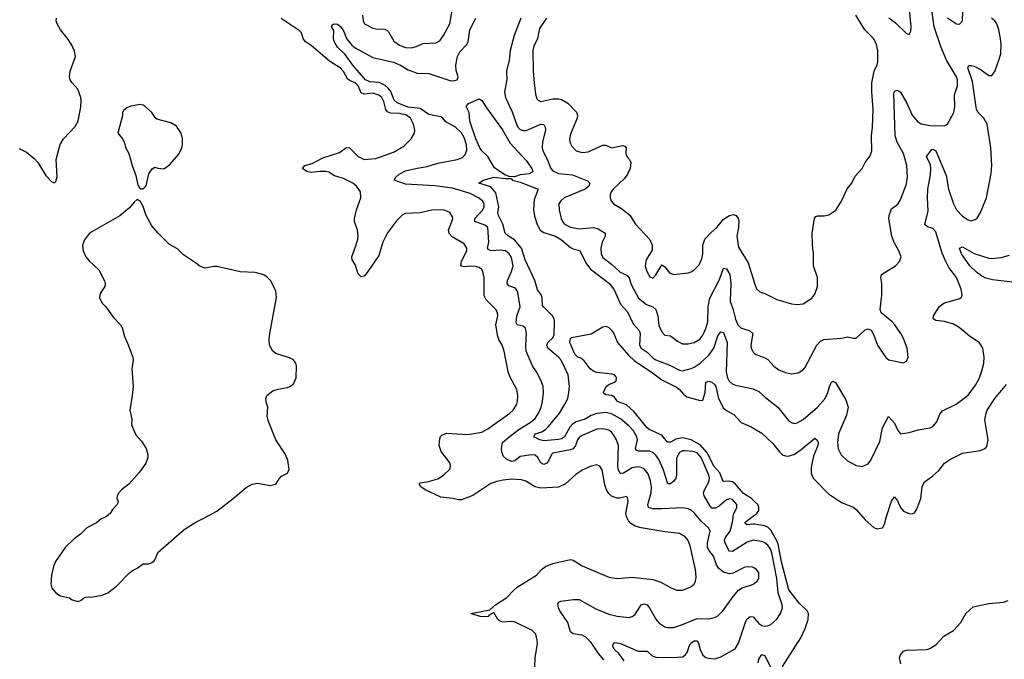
# Model space of a CAD drawing. Header units: inches. Extents: x 1934316 to 2140091, y 524953 to 667329.
# Tile 299 of 384: x 2055013 to 2061695, y 633020 to 637359. Entities that reach past the tile are written whole.
import ezdxf

# ---------------------------------------------------------------- set-up
doc = ezdxf.new("R2010")
doc.units = ezdxf.units.IN
doc.header["$MEASUREMENT"] = 0
doc.layers.add('C0653', color=7, linetype='Continuous')
doc.layers.add('C0663', color=7, linetype='Continuous')

msp = doc.modelspace()

# ---------------------------------------------------------------- linework, layer by layer
at = {"layer": 'C0653', "color": 5}
for points, elevation in [([(2057338.8, 637390), (2057342.9, 637350), (2057351.8, 637330), (2057410, 637300.7), (2057430, 637295.5), (2057490, 637293.8), (2057506.1, 637286.1), (2057516, 637276), (2057552.2, 637212.2), (2057590, 637185), (2057630, 637170.9), (2057670, 637168.8), (2057704.1, 637175.9), (2057750, 637196.2), (2057837.7, 637202.3), (2057865.1, 637214.9), (2057890, 637250.4), (2057932.2, 637330), (2057956.4, 637470)], 280), ([(2055010, 636485.5), (2055059.3, 636459.3), (2055110, 636418), (2055136.4, 636390), (2055190, 636300.7), (2055230, 636258.8), (2055250, 636251.3), (2055258, 636262), (2055267, 636293), (2055260.5, 636410), (2055287.9, 636512.1), (2055310, 636550.8), (2055390, 636634), (2055409.6, 636670), (2055428.4, 636768.5), (2055429.8, 636809.8), (2055428.3, 636830), (2055408.4, 636888.5), (2055369.7, 636930), (2055356.3, 636950), (2055349.7, 636970), (2055356.3, 637010), (2055391, 637109), (2055385.3, 637145.3), (2055365.7, 637185.7), (2055336.9, 637230), (2055289.7, 637290), (2055267.1, 637330), (2055261.3, 637350), (2055261.6, 637370)], 320), ([(2058509.4, 632970), (2058511.8, 633030), (2058527.2, 633127.2), (2058525.6, 633150), (2058514.5, 633190), (2058490, 633215.1), (2058370, 633274), (2058350, 633277.2), (2058290, 633272.3), (2058270, 633280.9), (2058257.2, 633290), (2058230, 633338), (2058199.6, 633320.4), (2058192, 633310), (2058172.7, 633307.3), (2058138, 633310), (2058075.3, 633330), (2058204, 633356), (2058242, 633390), (2058319.6, 633440.4), (2058366, 633490), (2058390, 633508.9), (2058519.5, 633590), (2058553.6, 633630), (2058580.9, 633650), (2058630, 633670.3), (2058750, 633697), (2058770, 633693.7), (2058830, 633654.9), (2059010, 633576.5), (2059070, 633568.9), (2059170, 633576.9), (2059310, 633561.6), (2059364.2, 633544.2), (2059430, 633507.2), (2059470, 633490.3), (2059510, 633490.3), (2059530, 633496), (2059567.4, 633512.6), (2059589.5, 633530), (2059598.7, 633550), (2059602.6, 633577.4), (2059599.3, 633630), (2059562.7, 633790), (2059550, 633826), (2059530, 633850.9), (2059490, 633873.8), (2059390, 633885), (2059230, 633911.5), (2059190, 633923.7), (2059160.6, 633940.6), (2059141.6, 633961.6), (2059129.8, 633990), (2059127.4, 634012.6), (2059142, 634090), (2059136.9, 634116.9), (2059130, 634123.7), (2059086.3, 634113.7), (2059065.8, 634114.1), (2059030, 634127.8), (2059010, 634145.3), (2058995, 634170), (2058984.3, 634204.3), (2058964.8, 634304.8), (2058950, 634331.3), (2058930, 634339.7), (2058890, 634331.1), (2058835.6, 634304.4), (2058786.3, 634273.7), (2058715.8, 634210), (2058670, 634188.7), (2058550, 634181.8), (2058510.7, 634190.7), (2058448, 634228), (2058418, 634238), (2058350, 634241.1), (2058294.5, 634234.5), (2058250, 634226.5), (2058210, 634212), (2058088.3, 634131.7), (2058010, 634101.8), (2057990, 634101.2), (2057951.7, 634111.8), (2057870, 634119.2), (2057763.5, 634170), (2057735.4, 634190), (2057724.4, 634210), (2057730, 634217.6), (2057787.2, 634227.2), (2057850, 634245.3), (2057888.7, 634270), (2057930.8, 634310), (2057937.3, 634330), (2057934.3, 634350), (2057873.6, 634430), (2057860.6, 634470), (2057863.3, 634516.7), (2057868.6, 634531.4), (2057878.5, 634541.5), (2057910, 634554), (2058054.6, 634545.5), (2058150, 634561.8), (2058190, 634583.8), (2058339.7, 634690), (2058362, 634710), (2058386.9, 634750), (2058392.1, 634770), (2058393.5, 634810), (2058385.7, 634850), (2058339.1, 634939.1), (2058328.9, 634970), (2058301.1, 635110), (2058287.9, 635150), (2058263.5, 635190), (2058256.8, 635210), (2058245.2, 635290), (2058256.8, 635350), (2058255.8, 635370), (2058247.1, 635390), (2058179.4, 635459.4), (2058164.7, 635484.7), (2058165.1, 635610), (2058155.3, 635650), (2058146.2, 635666.2), (2058130, 635677.8), (2058105.4, 635685.4), (2058070, 635687.2), (2058030, 635682.6), (2058007.3, 635690), (2058010, 635721.3), (2058047, 635790), (2058047.6, 635810), (2058030, 635837.3), (2057946.9, 635886.9), (2057927.4, 635907.4), (2057923.4, 635930), (2057946.4, 635990), (2057952.1, 636010), (2057950, 636022), (2057931.8, 636051.8), (2057890, 636069.7), (2057810, 636066.2), (2057729.7, 636049.7), (2057630, 636043.5), (2057610, 636035.4), (2057570, 635993.7), (2057510, 635913.7), (2057477.7, 635850), (2057450, 635759.6), (2057370, 635643.6), (2057350, 635619.7), (2057330, 635614.7), (2057310, 635634.5), (2057290, 635697.2), (2057269.6, 635730), (2057266.3, 635750), (2057294.8, 635825.2), (2057306.5, 635870), (2057309, 635890), (2057304.8, 635930), (2057284.7, 635990), (2057285.1, 636010), (2057299.2, 636070), (2057328.2, 636150), (2057325.4, 636190), (2057298.7, 636230), (2057273.3, 636250), (2057210, 636281.2), (2057150, 636298.7), (2057110, 636324), (2057090, 636328.6), (2057050, 636328.7), (2056990, 636321.4), (2056961.6, 636330), (2056931.8, 636350), (2056947, 636370), (2056997.4, 636382.6), (2057070, 636421.6), (2057182.1, 636457.9), (2057230, 636492), (2057250, 636490.4), (2057310, 636430.2), (2057350, 636410.2), (2057430, 636416.5), (2057550, 636460.7), (2057618.7, 636501.3), (2057669.7, 636550), (2057691.9, 636590), (2057694.2, 636610), (2057685.8, 636650), (2057664.7, 636690), (2057638, 636710), (2057590, 636723.2), (2057530, 636724.8), (2057510, 636733.9), (2057497.2, 636750), (2057483.5, 636803.5), (2057471.2, 636830), (2057450, 636847.2), (2057410, 636860.2), (2057350, 636853.4), (2057330, 636862.2), (2057309.1, 636910), (2057290, 636929.8), (2057250, 636946.6), (2057236.9, 636956.9), (2057210, 637006.2), (2057190, 637030.6), (2057116.3, 637076.3), (2056990, 637183.4), (2056950.5, 637210.5), (2056937.1, 637230), (2056924.8, 637270), (2056910, 637286.2), (2056786.2, 637366.2)], 280), ([(2060000, 633637.7), (2059985.1, 633645.1), (2059950, 633648.5), (2059930, 633643.9), (2059855.3, 633604.7), (2059830, 633599.8), (2059790, 633612.1), (2059756.9, 633636.9), (2059742.1, 633662.1), (2059720.4, 633720.4), (2059690, 633759.8), (2059680.8, 633780.8), (2059680.1, 633810), (2059697.8, 633890), (2059689.8, 633909.8), (2059636.7, 633956.7), (2059592.4, 634012.4), (2059570, 634030.8), (2059550, 634040.8), (2059510, 634047), (2059370, 634039.9), (2059310, 634041.1), (2059280.4, 634050), (2059276.3, 634070), (2059299, 634150), (2059300.8, 634190), (2059294.4, 634230), (2059277.8, 634277.8), (2059250, 634311.5), (2059230, 634322), (2059210, 634325.9), (2059170, 634318.7), (2059110, 634282.2), (2059090, 634280.6), (2059085.1, 634285.1), (2059074.5, 634310), (2059072.5, 634330), (2059077.5, 634470), (2059062.6, 634510), (2059043.7, 634543.7), (2059030, 634560.3), (2059010, 634573.4), (2058970, 634583.9), (2058930, 634581.2), (2058830, 634538.5), (2058810, 634525.3), (2058797.5, 634510), (2058784.4, 634470), (2058770, 634447.9), (2058750, 634440.2), (2058630, 634419), (2058621, 634410), (2058603.9, 634370), (2058590.2, 634350), (2058570, 634342.2), (2058550, 634354), (2058529.4, 634389.4), (2058510, 634405.4), (2058487.2, 634407.2), (2058410, 634395), (2058373.2, 634366.8), (2058350, 634361), (2058316.7, 634376.7), (2058296.9, 634396.9), (2058284.6, 634424.6), (2058281.7, 634450), (2058290.3, 634489.7), (2058331.9, 634528.1), (2058401.2, 634578.8), (2058483.2, 634630), (2058510, 634654.6), (2058534.5, 634690), (2058552.4, 634730), (2058561.9, 634770), (2058567.6, 634830), (2058564.9, 634870), (2058551.9, 634910), (2058520.6, 634970), (2058493.3, 635010), (2058449.2, 635110), (2058446.7, 635150), (2058452.8, 635230), (2058446.2, 635266.2), (2058430, 635279.1), (2058390, 635288.6), (2058382.8, 635302.8), (2058386.6, 635350), (2058409.1, 635410), (2058393.5, 635510), (2058376.8, 635536.8), (2058333.2, 635553.2), (2058321.5, 635570), (2058323.2, 635590), (2058350.4, 635650), (2058361, 635690), (2058350, 635744.7), (2058334.6, 635770), (2058310, 635790.6), (2058275.7, 635795.7), (2058211.3, 635791.3), (2058190, 635802.4), (2058186.9, 635810), (2058195.8, 635850), (2058188.7, 635950), (2058170, 635964.6), (2058102.2, 635990), (2058100.7, 636010), (2058155.4, 636070), (2058165.8, 636090), (2058165.3, 636110), (2058152.8, 636130), (2058125.6, 636150), (2058070, 636179.3), (2057950, 636215), (2057829.3, 636230.7), (2057630, 636243.9), (2057553.2, 636270), (2057565.6, 636290), (2057588.4, 636310), (2057630, 636332.4), (2057710, 636352.3), (2057777.1, 636362.9), (2057850, 636385.7), (2057982.7, 636410), (2058017, 636423), (2058036.5, 636443.5), (2058046.3, 636473.7), (2058045.2, 636510), (2058030, 636559.1), (2058010, 636590.6), (2057970, 636629.8), (2057905.8, 636665.8), (2057884.7, 636690), (2057870, 636699.1), (2057790, 636716.4), (2057730, 636756.4), (2057650, 636764.9), (2057575.2, 636795.2), (2057553.7, 636813.7), (2057530.6, 636870.6), (2057514, 636894), (2057493, 636913), (2057451.8, 636931.8), (2057390, 636937.5), (2057360.6, 636950), (2057274, 637050), (2057221.5, 637121.5), (2057172.2, 637170), (2057157.7, 637190), (2057147.4, 637210), (2057143.5, 637230), (2057145.8, 637285.8), (2057129.2, 637310), (2057134.6, 637325.4), (2057149.6, 637330.3), (2057170, 637328), (2057190, 637312.7), (2057210, 637283), (2057230.2, 637230), (2057266.5, 637186.5), (2057290, 637167.1), (2057410, 637101.8), (2057550, 637069.4), (2057596.5, 637050), (2057650, 637019.3), (2057710, 636996.5), (2057790, 636993.2), (2057933, 636947), (2057955.5, 636944.5), (2057981.2, 636950), (2057987.8, 636970), (2057975.1, 637015.1), (2057971.8, 637050), (2057983, 637110), (2058000, 637140), (2058046.8, 637190), (2058056.5, 637210), (2058066.6, 637290), (2058107.5, 637370)], 260), ([(2058413.2, 637370), (2058368.1, 637251.9), (2058340.7, 637150), (2058335.5, 637084.5), (2058316.3, 637010), (2058317.7, 636950), (2058303.9, 636870), (2058309.4, 636830), (2058354.6, 636734.6), (2058383.5, 636650), (2058394.2, 636630), (2058410, 636614.2), (2058430, 636606.2), (2058450, 636606.4), (2058550, 636650.1), (2058570, 636648.8), (2058579.8, 636630), (2058580.5, 636610), (2058560.5, 636530), (2058558, 636490), (2058563.5, 636470), (2058593.5, 636413.5), (2058616.3, 636350), (2058630, 636334.5), (2058670, 636315.5), (2058765.4, 636305.4), (2058865.5, 636265.5), (2058882, 636250), (2058876.1, 636230), (2058850.3, 636210), (2058707, 636150), (2058684.9, 636130), (2058672.7, 636110), (2058674, 636070), (2058687.2, 636010), (2058695.6, 635990), (2058710, 635972), (2058750, 635952), (2058810, 635939.7), (2058910, 635949), (2058939.4, 635939.4), (2058986.4, 635910), (2058986.5, 635890), (2058965.7, 635850), (2058957.1, 635810), (2058959.8, 635770), (2058970, 635746), (2059030, 635701.5), (2059086.8, 635646.8), (2059129, 635629), (2059139.6, 635619.7), (2059148, 635608), (2059162, 635562), (2059213.4, 635470), (2059266, 635426), (2059310, 635410.9), (2059330, 635392.2), (2059343.8, 635350), (2059350, 635284), (2059370, 635240.4), (2059390, 635218.4), (2059430, 635214), (2059477.8, 635177.8), (2059510, 635159.7), (2059550, 635160.2), (2059590, 635169.2), (2059627.8, 635192.2), (2059650, 635218.9), (2059670, 635263.7), (2059682.2, 635310), (2059686, 635410), (2059696, 635470), (2059762.7, 635597.3), (2059790, 635673.4), (2059810, 635668.4), (2059832.2, 635630), (2059839.6, 635570), (2059834.5, 635450), (2059855.1, 635390), (2059870, 635326.4), (2059886.8, 635290), (2059907.6, 635267.6), (2059967.9, 635247.9), (2059988.9, 635230), (2059974.6, 635150), (2059976.5, 635130), (2059990, 635103), (2060000, 635094.9)], 260), ([(2058588.1, 637370), (2058540.4, 637299.6), (2058526.3, 637230), (2058501.1, 637178.9), (2058495.2, 637150), (2058497.6, 637010), (2058504, 636930), (2058512.7, 636852.7), (2058522.6, 636822.6), (2058531.7, 636811.7), (2058550, 636804.2), (2058630, 636822.8), (2058670, 636822), (2058690, 636816.9), (2058732.4, 636792.4), (2058790.8, 636730.8), (2058797.2, 636710), (2058795, 636690), (2058750, 636582.7), (2058743.2, 636550), (2058747.4, 636527.4), (2058760.2, 636500.2), (2058790, 636468.5), (2058830, 636458.9), (2058870, 636462.7), (2058970, 636508.2), (2058990, 636507.9), (2059030, 636489.1), (2059104.4, 636504.4), (2059119.7, 636499.7), (2059128.4, 636490), (2059125.7, 636450), (2059134, 636430), (2059152.2, 636410), (2059159.6, 636390), (2059154.7, 636350), (2059136.8, 636310), (2059117.7, 636282.3), (2059040.9, 636210), (2059026.5, 636190), (2059019.6, 636170), (2059020.3, 636150), (2059025.7, 636130), (2059042.4, 636110), (2059097.9, 636077.9), (2059152.8, 636032.8), (2059190.9, 635970.9), (2059290, 635868.2), (2059304.4, 635830), (2059304.4, 635795.6), (2059264.4, 635730), (2059256.5, 635690), (2059269.1, 635650), (2059290, 635615.5), (2059310, 635606), (2059330, 635628.2), (2059370, 635696.3), (2059390, 635683), (2059422.3, 635642.3), (2059450, 635630.2), (2059550, 635641.6), (2059570, 635648), (2059590, 635662), (2059623.5, 635696.5), (2059642.4, 635737.6), (2059648.7, 635771.3), (2059649.8, 635830.2), (2059662.8, 635870), (2059704.6, 635915.4), (2059744.1, 635950), (2059790, 636004.9), (2059830, 636031.6), (2059856.5, 636036.5), (2059874.4, 636030), (2059888.7, 636010), (2059892.2, 635992.2), (2059891.2, 635950), (2059880.2, 635890), (2059890, 635814.8), (2059956, 635710), (2060000, 635572.6)], 280), ([(2060000, 633826.2), (2059990, 633827.6), (2059950, 633814), (2059850, 633751.3), (2059830, 633754.6), (2059823.9, 633763.9), (2059799.9, 633810), (2059795.2, 633830), (2059804.9, 633850), (2059835.1, 633890), (2059849.9, 633949.9), (2059857, 634003), (2059879.7, 634050), (2059878.5, 634070), (2059850, 634103.1), (2059830, 634108.5), (2059810, 634101.4), (2059760.3, 634059.7), (2059734.6, 634045.4), (2059710, 634045.9), (2059698.6, 634058.6), (2059659, 634130), (2059653.5, 634150), (2059659.2, 634170), (2059690, 634223.7), (2059693.9, 634250), (2059689.9, 634270), (2059636.7, 634390), (2059610, 634420.4), (2059580.9, 634430), (2059530, 634435.2), (2059510, 634433.7), (2059490, 634423.9), (2059470, 634385.2), (2059469.6, 634270.4), (2059465.1, 634250), (2059451.2, 634228.8), (2059430, 634210.8), (2059411.1, 634211.1), (2059379, 634310), (2059350, 634374.4), (2059330, 634405.8), (2059310, 634423.4), (2059290, 634431.7), (2059212.2, 634432.2), (2059198.4, 634438.4), (2059192.5, 634450), (2059205.3, 634510), (2059200.4, 634530), (2059178.5, 634570), (2059150, 634602.7), (2059090.9, 634650.9), (2059030, 634685.9), (2058990, 634695.2), (2058930, 634687.1), (2058890, 634673.6), (2058850, 634648.6), (2058790, 634631.7), (2058765.4, 634614.5), (2058746.3, 634593.7), (2058710, 634529.9), (2058690, 634516.6), (2058670, 634510.4), (2058570, 634502.4), (2058541.6, 634510), (2058502.9, 634530), (2058511.8, 634550), (2058557.4, 634562.6), (2058581.7, 634578.3), (2058601.7, 634598.2), (2058675.7, 634690), (2058712, 634750), (2058732.8, 634790), (2058739.7, 634830), (2058743.6, 634870), (2058735.6, 634950), (2058686.9, 635050), (2058669.7, 635070), (2058597.4, 635130), (2058590.7, 635150), (2058597.4, 635170), (2058630, 635201.8), (2058639.3, 635220.7), (2058642.6, 635310), (2058639.7, 635330), (2058629.2, 635350), (2058567.4, 635410), (2058561.1, 635421.1), (2058559.3, 635470), (2058553.1, 635490), (2058525.8, 635525.8), (2058508.4, 635590), (2058443.2, 635730), (2058417.4, 635810), (2058370, 635865.9), (2058329.8, 635890), (2058307.9, 635910), (2058291.7, 635971.7), (2058261.3, 636030), (2058257.9, 636050), (2058264.8, 636090), (2058244.4, 636184.4), (2058210, 636224.5), (2058129.6, 636250.4), (2058157.2, 636270), (2058230, 636290.2), (2058310, 636281.2), (2058342, 636282), (2058350, 636281), (2058354.9, 636270), (2058410, 636257.2), (2058530.3, 636210), (2058504.2, 636135.8), (2058499.6, 636070), (2058506.8, 636026.8), (2058524.1, 635970), (2058545, 635930), (2058570, 635915.8), (2058650, 635890.1), (2058690, 635865.1), (2058750, 635814.3), (2058770, 635803.8), (2058813.1, 635793.1), (2058855, 635710), (2058885.9, 635665.9), (2059015.3, 635570), (2059047, 635527), (2059090.1, 635430.1), (2059137.6, 635377.6), (2059175.8, 635295.8), (2059216.5, 635250), (2059223.7, 635230), (2059218.7, 635150), (2059229.3, 635130), (2059270, 635104.4), (2059310, 635064.5), (2059330, 635052.5), (2059430, 635012.8), (2059490, 634982), (2059510, 634977.8), (2059570, 634992.5), (2059590, 635001.3), (2059630, 635029.6), (2059690, 635083.7), (2059722.9, 635130), (2059750, 635214.6), (2059770, 635241.7), (2059790, 635237), (2059813.7, 635170), (2059808.3, 634970), (2059816.3, 634930), (2059827.8, 634907.8), (2059848.3, 634888.3), (2059870, 634878.9), (2059990, 634855.9), (2060000, 634851.1)], 240), ([(2060000, 634090.6), (2059979.5, 634110), (2059925.9, 634145.9), (2059870, 634208.3), (2059850, 634223.1), (2059830, 634228.6), (2059787, 634227), (2059765.1, 634285.1), (2059724.4, 634330), (2059679.5, 634419.5), (2059630, 634474.6), (2059570, 634508.6), (2059510, 634521.7), (2059465.7, 634514.3), (2059430, 634494), (2059410, 634493.7), (2059370, 634540.6), (2059290, 634576.8), (2059270, 634590.8), (2059181.3, 634701.3), (2059130, 634745.6), (2059070, 634769.8), (2059050, 634797.4), (2059030.6, 634810.6), (2058990, 634814.7), (2058980.8, 634820.8), (2058975.8, 634830), (2058992.9, 634870), (2059010, 634884.1), (2059050, 634899.7), (2059060.8, 634910), (2059063.1, 634930), (2059058.5, 634938.5), (2059050, 634949.7), (2059033.3, 634953.3), (2058930, 634964.6), (2058910, 634971.4), (2058883.2, 634990), (2058844.3, 635044.3), (2058821.7, 635061.7), (2058799.5, 635070), (2058779.7, 635090), (2058746.3, 635170), (2058750, 635198), (2058757.2, 635202.8), (2058890, 635226.8), (2058970, 635276), (2058990, 635278.8), (2059010, 635270.6), (2059030, 635253), (2059044.9, 635230), (2059070.2, 635170), (2059144.2, 635084.2), (2059184.4, 635044.4), (2059298, 634970), (2059370, 634915.5), (2059470, 634866.7), (2059490, 634851.1), (2059517.6, 634817.6), (2059541.1, 634801.1), (2059630, 634774.7), (2059650, 634777.6), (2059663.7, 634830), (2059670, 634899.1), (2059690, 634907.7), (2059710, 634901), (2059730, 634882.8), (2059736.3, 634870), (2059755.9, 634790), (2059790, 634724.3), (2059810, 634707), (2059860.2, 634680.2), (2059910, 634626.3), (2059977.8, 634597.8), (2060000, 634584.4)], 220), ([(2060000, 633936), (2059990, 633937.4), (2059950, 633932.6), (2059938.9, 633938.9), (2059935.6, 633950), (2060000, 633997.9)], 220), ([(2058976.2, 633016.2), (2058940.1, 633060.1), (2058890, 633134.8), (2058854.6, 633170), (2058830, 633184.9), (2058770, 633194), (2058750, 633205.6), (2058733.1, 633270), (2058678.5, 633350), (2058668.4, 633370), (2058664.4, 633395.6), (2058671.5, 633408.5), (2058686.2, 633413.8), (2058770, 633426.4), (2058810, 633426.2), (2058923.4, 633363.4), (2059010, 633325.4), (2059067.1, 633312.9), (2059150, 633304.9), (2059170, 633310.3), (2059190, 633323.1), (2059230, 633388.7), (2059250, 633395.8), (2059270, 633390.2), (2059287.1, 633370), (2059330, 633292.2), (2059350, 633267.4), (2059390, 633241.5), (2059410, 633235.2), (2059450, 633235.8), (2059510, 633255.5), (2059610, 633297.7), (2059690, 633294.7), (2059734.5, 633305.5), (2059750, 633314.9), (2059787.6, 633352.4), (2059854, 633446), (2059891.3, 633488.7), (2059915.3, 633504.7), (2059992, 633530), (2060000, 633536.4)], 260), ([(2059114.4, 633010), (2059079, 633059), (2059047.6, 633090), (2059037.7, 633110), (2059043.7, 633130), (2059050, 633134), (2059067, 633133), (2059090, 633127.1), (2059210, 633076), (2059270, 633075.2), (2059304.4, 633044.4), (2059330, 633035.3), (2059446.9, 633033.1), (2059510, 633037.5), (2059530, 633047.2), (2059544.2, 633070), (2059556.1, 633110), (2059568.5, 633130), (2059590, 633144.8), (2059610, 633146.3), (2059619.4, 633130), (2059630, 633085.7), (2059650, 633049.1), (2059670, 633033.4), (2059687.1, 633027), (2059730, 633024), (2059770, 633037.1), (2059868.9, 633091.1), (2059890, 633130.6), (2059941.8, 633278.2), (2059950, 633294.9), (2059969.1, 633310.9), (2059990, 633307.2), (2060000, 633296.2)], 240)]:
    msp.add_lwpolyline(points, dxfattribs=dict(at, elevation=elevation))
for points, elevation in [([(2058370, 636292.7), (2058334.5, 636294.5), (2058306.1, 636306.1), (2058234.9, 636354.9), (2058189.9, 636430), (2058150, 636468.8), (2058135.2, 636490), (2058107.9, 636550), (2058068.2, 636670), (2058062.2, 636730), (2058042.7, 636770), (2058059.3, 636790), (2058130, 636822.8), (2058150, 636811), (2058180.9, 636760.9), (2058290, 636611.8), (2058340.7, 636520.7), (2058450, 636404.4), (2058489.2, 636350), (2058494.5, 636330), (2058490, 636323.9), (2058470, 636312.7), (2058450, 636309.9), (2058410, 636306.6)], 240), ([(2055830, 636782.7), (2055767.9, 636772.1), (2055739.8, 636760.2), (2055718, 636742), (2055711, 636730), (2055710.9, 636709.1), (2055678, 636590), (2055711, 636550), (2055721, 636530), (2055730.9, 636490.9), (2055754, 636450), (2055776.3, 636370), (2055801.4, 636301.4), (2055815.3, 636235.3), (2055830, 636212), (2055850, 636212), (2055870, 636232), (2055890, 636312), (2055912.5, 636347.5), (2055930, 636358.8), (2055950, 636350.8), (2055990, 636347.7), (2056030, 636374.8), (2056079, 636430), (2056094, 636450), (2056112.7, 636490), (2056117.2, 636510), (2056117.2, 636550), (2056109.2, 636590), (2056076.6, 636636.6), (2056038, 636658), (2055943.6, 636683.6), (2055934, 636690), (2055908.7, 636730), (2055864, 636770), (2055850, 636779.3)], 320), ([(2055810, 636138), (2055790, 636122), (2055757, 636083), (2055692.5, 636027.5), (2055486, 635910), (2055453.7, 635866.3), (2055439.1, 635830), (2055444.4, 635790), (2055462, 635750), (2055483.4, 635723.4), (2055550, 635662.8), (2055588.1, 635588.1), (2055593, 635570), (2055590.4, 635550), (2055558.5, 635501.5), (2055553.4, 635470), (2055574.2, 635434.2), (2055594.1, 635414.1), (2055650, 635338), (2055698, 635290), (2055708.7, 635268.7), (2055724.2, 635210), (2055745.4, 635165.4), (2055780.3, 635070), (2055782, 635050), (2055774.9, 634990), (2055782, 634870), (2055777, 634810), (2055759.3, 634710), (2055773.4, 634650), (2055770.8, 634610), (2055802, 634542), (2055840.5, 634500.5), (2055870.5, 634450.5), (2055882, 634410), (2055882, 634390), (2055868, 634350), (2055824.9, 634290), (2055752.9, 634207.1), (2055703.8, 634170), (2055686.4, 634150), (2055674, 634130), (2055671.3, 634111.3), (2055681, 634090), (2055674, 634070), (2055643.4, 634036.6), (2055627.3, 634010), (2055595.1, 633984.9), (2055566, 633974), (2055534, 633946), (2055468, 633912), (2055424.9, 633870), (2055381.6, 633838.4), (2055322, 633778), (2055256.7, 633683.3), (2055243, 633650), (2055228.2, 633590), (2055224.9, 633530), (2055230, 633502), (2055258, 633470), (2055290, 633451), (2055350, 633438), (2055370, 633424.7), (2055410, 633411.3), (2055430, 633422), (2055444.7, 633435.3), (2055459, 633441), (2055510, 633444.9), (2055570, 633456), (2055610, 633471.3), (2055670, 633516), (2055754.8, 633605.2), (2055778.4, 633621.6), (2055810, 633638), (2055850, 633667.7), (2055890, 633668.7), (2055910, 633676.4), (2055927, 633690), (2055953.4, 633746.6), (2056130, 633901.3), (2056208.5, 633951.5), (2056263.3, 633976.7), (2056350, 634026), (2056462, 634110), (2056550, 634186), (2056590, 634208), (2056630, 634215.5), (2056710, 634199.1), (2056752.1, 634207.9), (2056774.6, 634245.4), (2056790, 634262), (2056830, 634282), (2056842, 634310), (2056832.3, 634370), (2056817, 634410), (2056751.3, 634510), (2056698.9, 634638.9), (2056692.4, 634670), (2056696.4, 634730), (2056684.5, 634764.5), (2056683.5, 634790), (2056690, 634810.4), (2056730, 634840.4), (2056767, 634853), (2056830, 634864.9), (2056850, 634872.7), (2056870, 634887.7), (2056889.6, 634930), (2056891.6, 635010), (2056887, 635030), (2056870, 635052), (2056844.4, 635064.4), (2056750, 635093.5), (2056729.8, 635110), (2056709, 635150), (2056705.7, 635190), (2056710.5, 635230), (2056754.9, 635474.9), (2056750, 635519), (2056714, 635590), (2056692.6, 635612.6), (2056670, 635627), (2056610, 635642.9), (2056508.6, 635648.6), (2056350, 635683.7), (2056330, 635684.5), (2056270, 635673.6), (2056230, 635689.5), (2056206.6, 635710), (2056124.6, 635764.6), (2056083.9, 635803.9), (2056030, 635834), (2055952.7, 635910), (2055910, 635961.2), (2055871.8, 636030), (2055851.6, 636091.6), (2055830, 636128)], 320)]:
    msp.add_lwpolyline(points, close=True, dxfattribs=dict(at, elevation=elevation))
at = {"layer": 'C0663', "color": 5}
for points, elevation in [([(2061310, 637370.3), (2061370, 637330.4), (2061390, 637328), (2061410, 637352), (2061416.1, 637490)], 260), ([(2060000, 635094.9), (2060010, 635086.7), (2060070, 635065.3), (2060090, 635053.7), (2060130, 635008.9), (2060164.2, 634984.2), (2060210, 634966.5), (2060250, 634956.9), (2060296.4, 634963.6), (2060330, 634983.7), (2060341.7, 634998.3), (2060422.2, 635150), (2060450, 635179.5), (2060470.9, 635189.1), (2060590, 635197.6), (2060630, 635208), (2060670, 635198), (2060690, 635199.1), (2060750, 635254.8), (2060770, 635262.8), (2060792, 635252), (2060810, 635218.8), (2060835.3, 635150), (2060890, 635067.3), (2060910.4, 635050.4), (2061010, 635031.3), (2061030, 635042), (2061042, 635070), (2061036.2, 635130), (2061010, 635197.2), (2060993, 635230), (2060951.5, 635290), (2060932.5, 635312.5), (2060859.3, 635370), (2060851.9, 635391.9), (2060863, 635490), (2060863, 635570), (2060856.2, 635610), (2060860.9, 635630), (2060957.2, 635690), (2060982.5, 635717.5), (2060994, 635750), (2060979.6, 635790), (2060947.8, 635847.8), (2060931, 635890), (2060911, 636010), (2060912.4, 636030), (2060930, 636075.5), (2060971.7, 636108.3), (2060990, 636136.3), (2061030, 636244.9), (2061038.3, 636290), (2061032.8, 636370), (2061010.5, 636450), (2060968.4, 636528.4), (2060953.9, 636570), (2060945.2, 636854.8), (2060950, 636873), (2060970, 636881.3), (2060990, 636866.4), (2061030, 636798), (2061070, 636710.2), (2061103.2, 636670), (2061130, 636652), (2061190, 636641.8), (2061290, 636639.3), (2061310, 636650.8), (2061351.2, 636728.8), (2061358.3, 636770), (2061356.8, 636850), (2061377.3, 636910), (2061377, 636950), (2061371.4, 636970), (2061303.4, 637083.4), (2061266, 637170), (2061219.3, 637310), (2061206.3, 637410)], 260), ([(2060911, 637371), (2060956.8, 637336.8), (2061030, 637264), (2061050, 637258), (2061059.6, 637280.4), (2061063.6, 637310), (2061048.7, 637450)], 280), ([(2060000, 635572.6), (2060012.8, 635532.7), (2060038.8, 635510), (2060070, 635500.4), (2060150, 635460.5), (2060250, 635430.5), (2060290, 635426), (2060330, 635430.7), (2060389, 635470), (2060410, 635498), (2060427, 635550), (2060426, 635610), (2060399.7, 635690), (2060398.9, 635770), (2060392.8, 635830), (2060391.1, 635910), (2060406.9, 636013.1), (2060416.6, 636023.4), (2060430, 636028), (2060471.9, 636028.1), (2060504.4, 636035.6), (2060552.2, 636067.7), (2060590, 636127.7), (2060628.6, 636211.4), (2060659.5, 636250), (2060683.5, 636296.5), (2060729.6, 636350), (2060750, 636390.6), (2060784.2, 636435.8), (2060796.9, 636470), (2060793.7, 636570), (2060800.9, 636630), (2060805.1, 636750), (2060796.1, 636870), (2060796.8, 636930), (2060810.8, 637010), (2060830, 637048.2), (2060835.4, 637070), (2060835.5, 637150), (2060827.7, 637190), (2060810, 637228.4), (2060748.4, 637290), (2060688.1, 637390)], 280), ([(2060000, 634851.1), (2060030, 634836.5), (2060075.1, 634795.1), (2060158.3, 634730), (2060230, 634639.5), (2060250, 634625.7), (2060270, 634620.3), (2060290, 634623.6), (2060330, 634646.7), (2060426, 634730), (2060478.8, 634790), (2060497.7, 634830), (2060510, 634876.3), (2060522.8, 634897.2), (2060530, 634906), (2060550, 634897.6), (2060619.3, 634779.3), (2060634.2, 634730), (2060624.1, 634675.9), (2060569.2, 634550), (2060562, 634490), (2060568.2, 634448.2), (2060588.2, 634408.2), (2060630, 634366.4), (2060690, 634333.7), (2060731.1, 634328.9), (2060770, 634346), (2060790, 634370.7), (2060850, 634497.3), (2060867.6, 634590), (2060910, 634666.8), (2060950, 634621.3), (2060971.6, 634571.6), (2060990, 634550.5), (2061050, 634558), (2061110, 634577.7), (2061189.7, 634590.2), (2061210, 634599.5), (2061236.8, 634630), (2061256.6, 634683.4), (2061274.5, 634705.5), (2061368.8, 634751.2), (2061450, 634811.8), (2061500.4, 634879.6), (2061526.3, 634930), (2061542.8, 634977.2), (2061555.7, 635030), (2061558.2, 635070), (2061548.7, 635130), (2061527.4, 635167.4), (2061455.4, 635215.4), (2061388.7, 635270), (2061350, 635293.4), (2061290, 635312), (2061230, 635318.4), (2061212.7, 635330), (2061215.1, 635350), (2061253.6, 635410), (2061270, 635426.4), (2061290, 635437.4), (2061393, 635467), (2061404.5, 635475.5), (2061409.5, 635490.5), (2061402, 635530), (2061371, 635610), (2061318.3, 635678.3), (2061297.4, 635717.4), (2061274.2, 635774.2), (2061230, 635918.7), (2061210, 635942.4), (2061172.6, 635952.6), (2061156, 635970), (2061177.9, 636062.1), (2061172.7, 636150), (2061176.1, 636210), (2061194.6, 636305.4), (2061196.9, 636350), (2061195, 636375), (2061166.6, 636430), (2061202.5, 636477.5), (2061210, 636480.9), (2061230, 636468.9), (2061301, 636301), (2061316.6, 636210), (2061349.5, 636110), (2061370, 636068.9), (2061410, 636025.7), (2061450, 636000.4), (2061470, 635994.9), (2061497.4, 636002.6), (2061510, 636013.4), (2061533, 636050), (2061574.7, 636150), (2061605.6, 636314.4), (2061611, 636370), (2061602.6, 636490), (2061577.7, 636650), (2061555.7, 636690), (2061516.4, 636730), (2061505.4, 636750), (2061478.4, 636938.4), (2061447.3, 637032.7), (2061453.1, 637046.9), (2061470, 637049), (2061490, 637044.5), (2061538.9, 637018.9), (2061590, 636981.1), (2061610, 636979.3), (2061630, 637008), (2061662.8, 637097.2), (2061670.6, 637129.4), (2061673.3, 637190), (2061669.9, 637230), (2061656.9, 637290), (2061643.8, 637330), (2061630, 637349.8), (2061607.2, 637370)], 240), ([(2061770, 635576.8), (2061615.1, 635595.1), (2061570, 635606.1), (2061540.3, 635620.3), (2061506.1, 635646.1), (2061461.6, 635690), (2061404.6, 635770), (2061389.7, 635810), (2061410, 635817.4), (2061490, 635773.5), (2061590, 635741.5), (2061610, 635738.8), (2061673.6, 635746.4), (2061730, 635760.8)], 220), ([(2060000, 634584.4), (2060050, 634554.3), (2060123.3, 634483.3), (2060170, 634426.5), (2060190, 634407.8), (2060210, 634399.4), (2060230, 634398.6), (2060270, 634411.6), (2060316.9, 634443.1), (2060410, 634520.3), (2060425.9, 634505.9), (2060431.2, 634490), (2060430, 634469.7), (2060400.9, 634399.1), (2060384.5, 634324.4), (2060383.1, 634283.1), (2060396.9, 634250), (2060502.5, 634142.5), (2060590, 634084.5), (2060670, 634051.7), (2060690, 634036.5), (2060750, 633967), (2060810, 633914.4), (2060830, 633904.4), (2060867.9, 633912.1), (2060882.6, 633937.4), (2060895.2, 633990), (2060930, 634093.4), (2060950, 634122), (2060970, 634094.8), (2060989.4, 634049.4), (2061010, 634025.7), (2061050, 634008.2), (2061070, 634007.7), (2061085.6, 634014.4), (2061102.3, 634037.7), (2061127.8, 634110), (2061137.6, 634190), (2061150, 634222.8), (2061210, 634264.9), (2061250, 634300.5), (2061289.8, 634350.2), (2061330, 634377.4), (2061410, 634419.5), (2061530, 634435.5), (2061565.2, 634450), (2061576.9, 634463.1), (2061584.2, 634510), (2061563.6, 634643.6), (2061570.7, 634690), (2061579, 634710), (2061630, 634788.9), (2061710, 634884.9)], 220), ([(2060000, 633997.9), (2060012.7, 634007.3), (2060028.9, 634030), (2060029.9, 634050), (2060021.8, 634070), (2060000, 634090.6)], 220), ([(2060190, 632970.4), (2060313, 633167), (2060343.9, 633230), (2060363.8, 633290), (2060366.8, 633330), (2060357.4, 633350), (2060302.1, 633402.1), (2060232.4, 633492.4), (2060182.4, 633682.4), (2060160.5, 633800.5), (2060148.9, 633828.9), (2060110, 633895.9), (2060090, 633917.4), (2060070, 633926.1), (2060000, 633936)], 220), ([(2060000, 633296.2), (2060030, 633263.1), (2060050, 633250.3), (2060070, 633245.2), (2060090, 633246.3), (2060110, 633255.3), (2060150, 633292.4), (2060176, 633330), (2060188.7, 633370), (2060187.7, 633390), (2060159.9, 633470), (2060150.7, 633569.3), (2060120.5, 633730), (2060110, 633765.3), (2060090, 633793.6), (2060070, 633809.9), (2060050, 633818.8), (2060000, 633826.2)], 240), ([(2060000, 633536.4), (2060016.9, 633550), (2060028, 633570), (2060029.6, 633610), (2060011.9, 633631.9), (2060000, 633637.7)], 260), ([(2060992.3, 632990), (2060982.7, 633030), (2060990, 633051.3), (2061010, 633076), (2061030, 633082.8), (2061170, 633087.3), (2061190, 633094), (2061230, 633118.8), (2061283.9, 633176.1), (2061350, 633214.8), (2061399.3, 633270), (2061433.2, 633330), (2061484.2, 633375.8), (2061590, 633398.5), (2061690, 633407.1), (2061720.8, 633419.2)], 180), ([(2060023.3, 632996.7), (2060030, 633020.4), (2060050, 633053.7), (2060070, 633047), (2060110, 632962.4)], 220)]:
    msp.add_lwpolyline(points, dxfattribs=dict(at, elevation=elevation))

doc.saveas('drawing.dxf')
